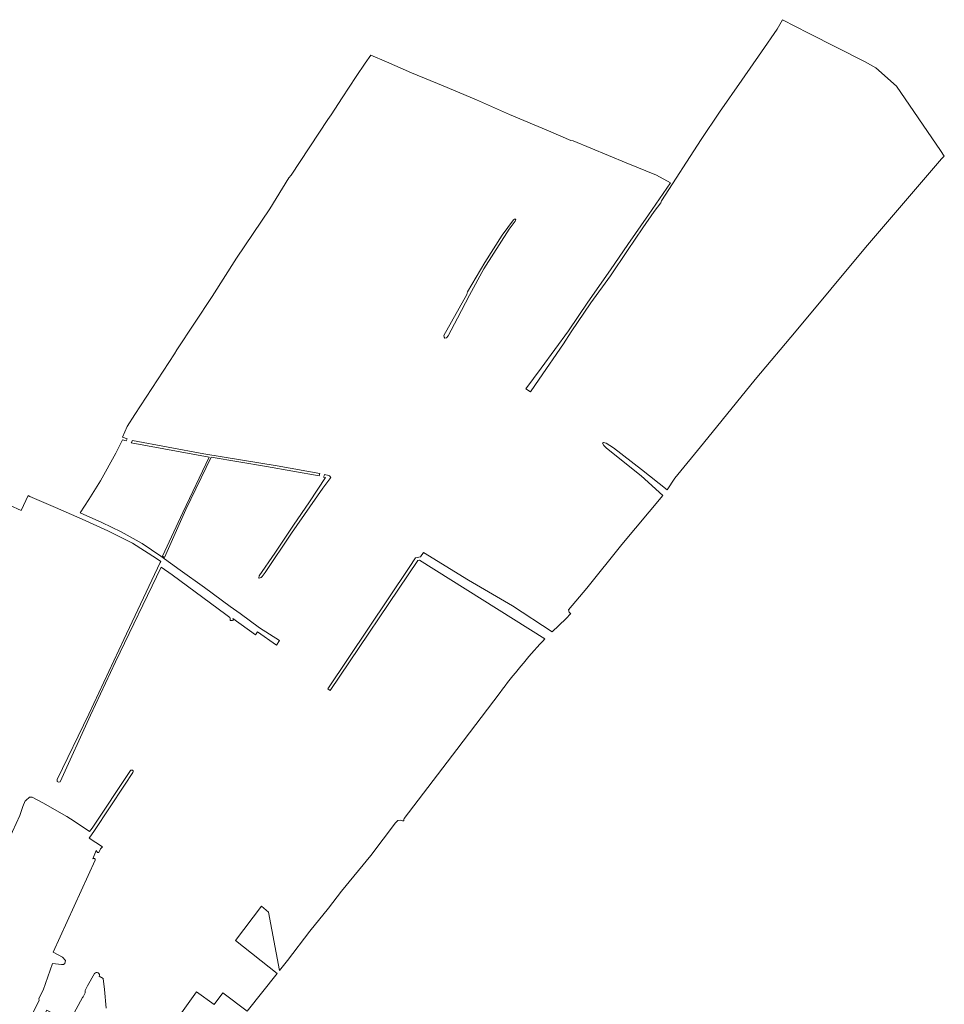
# Model space of a CAD drawing. Header units: metres. Extents: x 209813 to 223847, y 571801 to 587119.
# Tile 342 of 656: x 223254 to 223839, y 574871 to 575494. Entities that reach past the tile are written whole.
import ezdxf

# ---------------------------------------------------------------- set-up
doc = ezdxf.new("R2010")
doc.units = ezdxf.units.M
doc.layers.add('B-RO-GR-GRAS-GV', color=8, linetype='Continuous', lineweight=0)

msp = doc.modelspace()

# ---------------------------------------------------------------- linework, layer by layer
at = {"layer": 'B-RO-GR-GRAS-GV', "flags": 128}
for points in [[(223839.033, 575407.992), (223836.574, 575411.713), (223808.782, 575452.384), (223795.764, 575464.025), (223788.885, 575467.835), (223753.007, 575485.827), (223736.698, 575494.45), (223733.237, 575488.488), (223723.417, 575474.194), (223710.919, 575456.127), (223696.834, 575435.976), (223685.13, 575418.604), (223660.036, 575379.791), (223659.541, 575378.6), (223655.374, 575373.14), (223648.332, 575362.617), (223638.612, 575348.323), (223627.701, 575332.341), (223615.401, 575315.167), (223603.003, 575296.903), (223598.013, 575289.307), (223582.68, 575266.979), (223577.17, 575258.889), (223574.204, 575260.735), (223583.944, 575273.987), (223601.193, 575297.601), (223613.516, 575315.564), (223627.799, 575336.112), (223638.809, 575352.094), (223651.902, 575370.955), (223665.788, 575391.206), (223656.855, 575395.965), (223637.698, 575403.897), (223604.249, 575417.779), (223602.76, 575418.076), (223588.566, 575424.024), (223563.851, 575434.435), (223542.908, 575443.658), (223521.965, 575452.483), (223501.816, 575460.713), (223486.034, 575467.852), (223476.109, 575471.918), (223472.439, 575466.855), (223466.785, 575458.417), (223457.957, 575445.016), (223451.114, 575434.196), (223448.932, 575431.218), (223425.722, 575395.979), (223424.333, 575394.292), (223412.233, 575374.737), (223391.205, 575343.567), (223375.733, 575319.346), (223353.317, 575285.497), (223351.829, 575282.916), (223326.809, 575244.62), (223321.931, 575237.041), (223318.964, 575230.149), (223321.963, 575229.12), (223321.351, 575227.922), (223319.05, 575228.443), (223314.767, 575220.158), (223304.961, 575202.603), (223297.658, 575190.776), (223292.154, 575182.38), (223305.865, 575176.216), (223318.047, 575170.296), (223331.319, 575162.963), (223343.181, 575154.94), (223355.438, 575146.111), (223370.784, 575135.15), (223387.124, 575123.077), (223393.502, 575118.51), (223405.757, 575109.581), (223418.229, 575101.539), (223416.509, 575098.47), (223404.431, 575106.986), (223403.133, 575105.075), (223388.888, 575115.366), (223388.958, 575114.84), (223389.276, 575114.613), (223388.962, 575114.41), (223388.618, 575114.262), (223388.255, 575114.173), (223387.882, 575114.145), (223387.51, 575114.178), (223387.148, 575114.273), (223387.159, 575115.457), (223386.963, 575116.06), (223384.473, 575117.987), (223350.399, 575143.147), (223343.422, 575147.919), (223314.63, 575088.007), (223298.742, 575054.25), (223279.474, 575012.14)], [(223584.908, 575101.138), (223586.256, 575102.484), (223506.923, 575152.444), (223505.906, 575152.131), (223450.43, 575069.775), (223448.83, 575071.008), (223500.281, 575147.633), (223504.305, 575153.902), (223507.575, 575154.549), (223509.356, 575157.107), (223537.866, 575139.624), (223565.801, 575123.44), (223590.889, 575107.083), (223599.512, 575115.217), (223602.741, 575118.505), (223602.557, 575118.612), (223601.562, 575119.523), (223601.172, 575120.829), (223612.821, 575134.566), (223634.919, 575162.351), (223660.955, 575193.31), (223647.224, 575205.66), (223625.318, 575223.296), (223623.527, 575224.915), (223622.737, 575226.326), (223623.444, 575226.921), (223625.144, 575226.405), (223629.63, 575223.359), (223647.36, 575209.771), (223663.592, 575196.797), (223668.468, 575204.175), (223686.607, 575226.378), (223719.34, 575266.604), (223745.216, 575297.452), (223789.259, 575350.266), (223837.172, 575406.453), (223839.033, 575407.992)], [(223277.683, 575013.495), (223297.601, 575054.966), (223319.765, 575102.1), (223342.845, 575150.832), (223343.273, 575151.503), (223340.561, 575153.358), (223325.203, 575163.016), (223309.73, 575170.969), (223293.45, 575178.329), (223276.67, 575185.792), (223260.386, 575192.751), (223259.21, 575193.229), (223254.809, 575183.777), (223239.804, 575190.632), (223236.023, 575191.092), (223231.262, 575180.649), (223234.708, 575179.079), (223230.858, 575169.43), (223218.82, 575174.758), (223220.78, 575179.146), (223217.935, 575181.127), (223213.588, 575184.788)], [(223497.277, 574988.862), (223530.529, 575032.501), (223557.884, 575068.623)], [(223229.573, 574937.59), (223244.733, 574970.394), (223253.936, 574990.825), (223255.864, 574996.44), (223257.45, 574999.961), (223257.582, 575000.124), (223257.813, 575000.29), (223260.13, 575002.399), (223261.717, 575002.241), (223268.623, 574998.827), (223283.754, 574990.144), (223288.389, 574987.105), (223298.191, 574980.616), (223299.685, 574982.755), (223323.988, 575019.148)], [(223325.6, 575017.967), (223320.274, 575009.951), (223301.177, 574981.338), (223297.818, 574976.474), (223306.288, 574970.855), (223305.056, 574969.728), (223303.985, 574967.386), (223303.22, 574967.224), (223302.332, 574968.497), (223300.249, 574963.224)], [(223347.278, 574853.135), (223365.783, 574879.178), (223377.054, 574871.161), (223382.531, 574878.464), (223397.949, 574866.902), (223416.894, 574890.778), (223390.548, 574911.618), (223406.853, 574933.321), (223411.402, 574929.517), (223418.4, 574892.676), (223423.393, 574898.968), (223437.591, 574917.596), (223449.347, 574932.134), (223457.661, 574942.891), (223476.104, 574965.492), (223491.824, 574986.112), (223493.24, 574987.604), (223494.846, 574987.791), (223496.181, 574987.332), (223497.055, 574987.456)], [(223301.726, 574962.537), (223275.097, 574904.253), (223280.903, 574901.132), (223282.961, 574898.992), (223282.443, 574897.143), (223281.732, 574896.473), (223280.324, 574896.334), (223274.675, 574896.967), (223268.828, 574880.199), (223265.973, 574874.821), (223266.208, 574873.742), (223258.35, 574858.266), (223264.341, 574854.999), (223271.084, 574867.615), (223274.829, 574865.488), (223269.436, 574854.947), (223279.887, 574849.301), (223286.9, 574863.083), (223293.683, 574875.471)], [(223295.434, 574879.961), (223296.894, 574883.014), (223301.341, 574890.737)], [(223304.203, 574888.964), (223306.738, 574887.469), (223307.607, 574880.521), (223308.665, 574868.88)], [(223294.094, 574875.909), (223295.431, 574878.532)]]:
    msp.add_lwpolyline(points, dxfattribs=at)
for points in [[(223567.931, 575368.136), (223567.532, 575366.932), (223563.58, 575361.791), (223547.711, 575336.677), (223538.519, 575319.999), (223531.075, 575305.525), (223524.962, 575294.247), (223523.95, 575293.153), (223523.046, 575292.961), (223522.448, 575293.467), (223522.358, 575294.571), (223536.773, 575320.614), (223537.395, 575322.284), (223548.305, 575340.846), (223559.215, 575358.118), (223566.432, 575367.805), (223567.071, 575368.202)], [(223325.363, 575228.088), (223370.511, 575219.678), (223416.767, 575211.959), (223443.898, 575207.213), (223443.484, 575205.712), (223410.146, 575211.615), (223375.004, 575217.533), (223359.077, 575184.382), (223345.48, 575154.118), (223344.384, 575154.929), (223357.056, 575182.594), (223373.902, 575217.643), (223324.565, 575226.622)], [(223446.558, 575205.774), (223446.901, 575206.585), (223449.502, 575205.961), (223450.001, 575205.656), (223450.894, 575204.646), (223445.823, 575197.871), (223425.824, 575169.367), (223409.166, 575144.444), (223407.34, 575141.953), (223406.734, 575141.457), (223406.029, 575141.162), (223405.527, 575141.066), (223405.329, 575141.269), (223405.439, 575142.471), (223415.288, 575156.724), (223427.172, 575174.469), (223437.326, 575189.221), (223447.385, 575204.676), (223446.184, 575204.887)]]:
    msp.add_lwpolyline(points, close=True, dxfattribs=at)
at = {"layer": 'B-RO-GR-GRAS-GV'}
for points in [[(223557.884, 575068.623, -0.0259502), (223584.908, 575101.138)], [(223279.474, 575012.14, -0.8938459), (223277.683, 575013.495)], [(223497.055, 574987.456, -0.2376919), (223497.277, 574988.862)], [(223300.249, 574963.224, -0.7797844), (223301.726, 574962.537)], [(223301.341, 574890.737, -0.925534), (223304.203, 574888.964)], [(223295.431, 574878.532, -0.2078417), (223295.434, 574879.961)], [(223293.683, 574875.471, -0.0929208), (223294.094, 574875.909)]]:
    msp.add_lwpolyline(points, format="xyb", dxfattribs=at)
msp.add_arc((223324.763, 575018.514), 1, 326.836608, 155.662016, dxfattribs=at)

doc.saveas('drawing.dxf')
